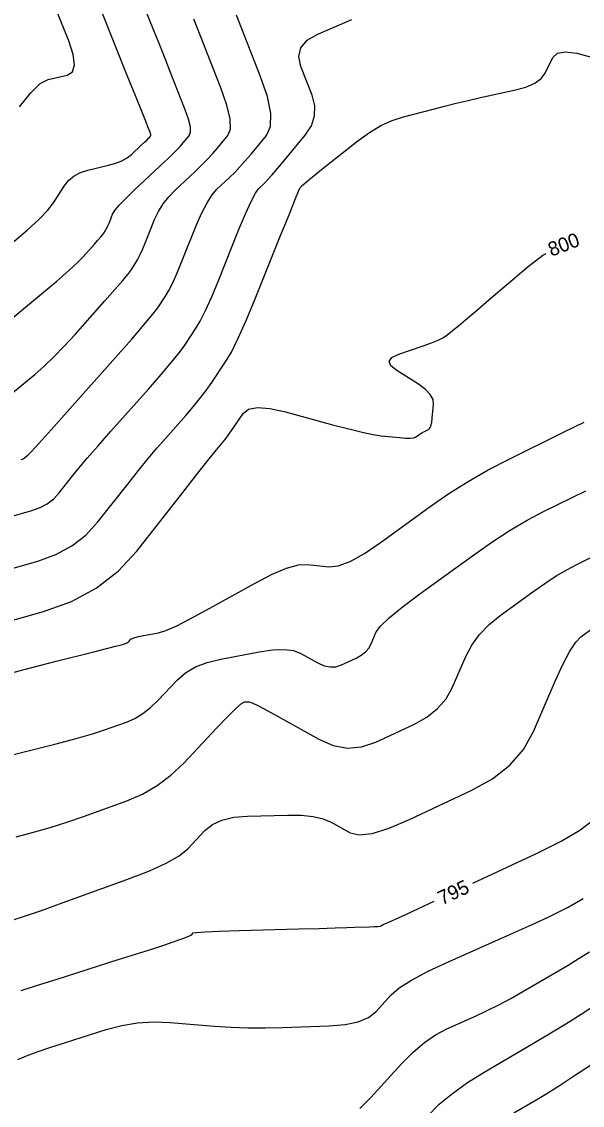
# Model space of a CAD drawing. Extents: x 2082232 to 2083549, y 592624 to 593832.
# Drawn here: x 2082779.3 to 2082806.9, y 593678.6 to 593732 of the extents above; entities that cross this region are included whole.
import ezdxf

# ---------------------------------------------------------------- set-up
doc = ezdxf.new("R2010")
doc.units = 0
doc.layers.add('DT_X_Contour_Major', color=7, linetype='Continuous')
doc.layers.add('DT_X_Contour_Minor', color=7, linetype='Continuous')

msp = doc.modelspace()

# ---------------------------------------------------------------- linework, layer by layer
at = {"layer": 'DT_X_Contour_Major'}
for points in [[(2082778.096, 593716.746), (2082780.295, 593718.57), (2082781.042, 593719.197), (2082781.633, 593719.71), (2082782.069, 593720.109), (2082782.35, 593720.394), (2082782.891, 593721.003), (2082783.073, 593721.209), (2082783.212, 593721.37), (2082783.309, 593721.487), (2082783.363, 593721.558), (2082783.451, 593721.689), (2082783.488, 593721.751), (2082783.531, 593721.838), (2082783.581, 593721.949), (2082783.638, 593722.086), (2082783.798, 593722.484), (2082783.91, 593722.671), (2082784.124, 593722.93), (2082784.442, 593723.263), (2082784.862, 593723.669), (2082786.12, 593724.85), (2082786.546, 593725.254), (2082786.882, 593725.58), (2082787.126, 593725.828), (2082787.28, 593725.998), (2082787.569, 593726.346), (2082787.638, 593726.525), (2082787.629, 593726.8), (2082787.543, 593727.171), (2082787.379, 593727.638), (2082786.837, 593729.012), (2082786.622, 593729.557), (2082786.382, 593730.16), (2082786.118, 593730.821), (2082785.829, 593731.541), (2082785.025, 593733.538)], [(2082776.552, 593701.825), (2082780.401, 593702.915), (2082781.771, 593703.407), (2082782.991, 593704.068), (2082784.064, 593704.896), (2082784.987, 593705.893), (2082787.251, 593708.776), (2082788.002, 593709.731), (2082788.557, 593710.433), (2082788.915, 593710.883), (2082789.077, 593711.081), (2082789.248, 593711.273), (2082789.326, 593711.37), (2082789.434, 593711.516), (2082789.572, 593711.712), (2082789.739, 593711.956), (2082790.222, 593712.675), (2082790.489, 593712.882), (2082790.927, 593712.962), (2082791.537, 593712.917), (2082792.317, 593712.745), (2082794.627, 593712.12), (2082795.427, 593711.91), (2082796.094, 593711.75), (2082796.628, 593711.64), (2082797.029, 593711.578), (2082797.922, 593711.482), (2082798.223, 593711.456), (2082798.456, 593711.45), (2082798.621, 593711.465), (2082798.718, 593711.501), (2082798.886, 593711.623), (2082798.95, 593711.667), (2082799.017, 593711.709), (2082799.086, 593711.749), (2082799.158, 593711.786), (2082799.352, 593711.882), (2082799.419, 593711.944), (2082799.474, 593712.059), (2082799.516, 593712.228), (2082799.546, 593712.449), (2082799.611, 593713.11), (2082799.582, 593713.358), (2082799.447, 593713.608), (2082799.206, 593713.859), (2082798.86, 593714.111), (2082797.794, 593714.784), (2082797.501, 593715.024), (2082797.42, 593715.239), (2082797.552, 593715.429), (2082797.896, 593715.594), (2082799.098, 593716), (2082799.509, 593716.147), (2082799.841, 593716.284), (2082800.094, 593716.41), (2082800.268, 593716.525), (2082800.625, 593716.819), (2082800.832, 593716.992), (2082801.186, 593717.292), (2082801.687, 593717.718), (2082802.335, 593718.272), (2082804.259, 593719.916), (2082804.989, 593720.468), (2082805.151, 593720.56)], [(2082801.545, 593689.535), (2082804.679, 593691), (2082805.898, 593691.606), (2082806.813, 593692.14), (2082807.424, 593692.605)], [(2082779.299, 593684.239), (2082780.056, 593684.486), (2082781.062, 593684.808), (2082784.078, 593685.765), (2082785.092, 593686.088), (2082785.872, 593686.339), (2082786.418, 593686.517), (2082786.73, 593686.623), (2082787.249, 593686.81), (2082787.423, 593686.875), (2082787.555, 593686.93), (2082787.645, 593686.974), (2082787.692, 593687.007), (2082787.764, 593687.083), (2082787.925, 593687.111), (2082788.355, 593687.14), (2082789.055, 593687.17), (2082790.024, 593687.2), (2082792.966, 593687.28), (2082793.966, 593687.307), (2082794.758, 593687.33), (2082795.342, 593687.347), (2082795.718, 593687.36), (2082796.444, 593687.387), (2082796.684, 593687.397), (2082796.856, 593687.406), (2082796.962, 593687.414), (2082797.002, 593687.421), (2082797.019, 593687.44), (2082797.048, 593687.456), (2082797.122, 593687.492), (2082797.242, 593687.547), (2082797.406, 593687.62), (2082797.906, 593687.842), (2082798.241, 593687.995), (2082798.872, 593688.287), (2082799.643, 593688.646)]]:
    msp.add_lwpolyline(points, dxfattribs=at)
at = {"layer": 'DT_X_Contour_Minor'}
for points in [[(2082779.209, 593727.781), (2082779.764, 593728.473), (2082780.236, 593728.92), (2082780.626, 593729.124), (2082781.553, 593729.341), (2082781.818, 593729.508), (2082781.921, 593729.845), (2082781.86, 593730.351), (2082781.635, 593731.027), (2082780.819, 593733.058)], [(2082778.691, 593707.569), (2082779.821, 593707.889), (2082780.223, 593708.034), (2082780.581, 593708.228), (2082780.896, 593708.471), (2082781.167, 593708.763), (2082781.832, 593709.61), (2082782.136, 593709.985), (2082782.552, 593710.475), (2082783.078, 593711.08), (2082783.714, 593711.801), (2082785.56, 593713.877), (2082786.191, 593714.596), (2082786.699, 593715.195), (2082787.085, 593715.675), (2082787.348, 593716.035), (2082787.887, 593716.835), (2082788.11, 593717.212), (2082788.374, 593717.742), (2082788.679, 593718.425), (2082789.026, 593719.261), (2082790.006, 593721.695), (2082790.342, 593722.507), (2082790.616, 593723.12), (2082790.828, 593723.531), (2082790.977, 593723.743), (2082791.293, 593724.04), (2082791.444, 593724.194), (2082791.659, 593724.434), (2082791.939, 593724.76), (2082792.283, 593725.172), (2082793.287, 593726.384), (2082793.59, 593726.848), (2082793.747, 593727.331), (2082793.758, 593727.832), (2082793.623, 593728.351), (2082793.068, 593729.76), (2082792.964, 593730.256), (2082793.07, 593730.688), (2082793.384, 593731.056), (2082793.908, 593731.36), (2082795.582, 593732.085)], [(2082778.78, 593713.616), (2082779.965, 593714.599), (2082780.423, 593714.998), (2082780.906, 593715.46), (2082781.416, 593715.984), (2082781.952, 593716.57), (2082783.415, 593718.217), (2082783.907, 593718.774), (2082784.283, 593719.209), (2082784.545, 593719.524), (2082784.692, 593719.717), (2082784.93, 593720.071), (2082785.028, 593720.238), (2082785.145, 593720.472), (2082785.28, 593720.775), (2082785.434, 593721.144), (2082785.867, 593722.221), (2082786.054, 593722.616), (2082786.288, 593722.993), (2082786.57, 593723.352), (2082786.9, 593723.694), (2082787.845, 593724.58), (2082788.179, 593724.901), (2082788.474, 593725.198), (2082788.731, 593725.472), (2082788.948, 593725.722), (2082789.475, 593726.359), (2082789.601, 593726.686), (2082789.586, 593727.188), (2082789.428, 593727.865), (2082789.128, 593728.718), (2082788.139, 593731.228), (2082787.799, 593732.091)], [(2082778.839, 593721.061), (2082779.584, 593721.696), (2082780.172, 593722.239), (2082780.604, 593722.688), (2082780.881, 593723.043), (2082781.411, 593723.868), (2082781.632, 593724.15), (2082781.9, 593724.377), (2082782.213, 593724.549), (2082782.573, 593724.666), (2082783.593, 593724.906), (2082783.951, 593725.006), (2082784.258, 593725.126), (2082784.516, 593725.267), (2082784.723, 593725.428), (2082785.21, 593725.885), (2082785.372, 593726.038), (2082785.493, 593726.153), (2082785.573, 593726.232), (2082785.612, 593726.273), (2082785.663, 593726.334), (2082785.675, 593726.365), (2082785.673, 593726.412), (2082785.658, 593726.477), (2082785.63, 593726.558), (2082785.536, 593726.797), (2082785.446, 593727.022), (2082785.246, 593727.519), (2082784.938, 593728.286), (2082784.52, 593729.326), (2082783.26, 593732.458)], [(2082779.29, 593710.408), (2082779.389, 593710.439), (2082779.464, 593710.485), (2082779.636, 593710.627), (2082779.804, 593710.799), (2082780.179, 593711.21), (2082780.763, 593711.859), (2082781.553, 593712.746), (2082783.939, 593715.43), (2082784.74, 593716.338), (2082785.354, 593717.048), (2082785.781, 593717.561), (2082786.02, 593717.876), (2082786.408, 593718.453), (2082786.569, 593718.725), (2082786.759, 593719.107), (2082786.98, 593719.6), (2082787.23, 593720.203), (2082787.936, 593721.958), (2082788.198, 593722.562), (2082788.452, 593723.056), (2082788.699, 593723.442), (2082788.939, 593723.718), (2082789.569, 593724.31), (2082789.812, 593724.547), (2082790.067, 593724.816), (2082790.335, 593725.116), (2082790.615, 593725.447), (2082791.381, 593726.372), (2082791.577, 593726.815), (2082791.59, 593727.452), (2082791.422, 593728.283), (2082791.071, 593729.307), (2082789.893, 593732.297)], [(2082777.621, 593704.697), (2082780.111, 593705.402), (2082780.997, 593705.72), (2082781.786, 593706.148), (2082782.48, 593706.684), (2082783.077, 593707.328), (2082784.541, 593709.193), (2082785.069, 593709.858), (2082785.554, 593710.454), (2082785.996, 593710.982), (2082786.396, 593711.441), (2082787.404, 593712.575), (2082787.767, 593712.995), (2082788.1, 593713.405), (2082788.403, 593713.805), (2082788.677, 593714.194), (2082789.366, 593715.217), (2082789.65, 593715.699), (2082789.988, 593716.377), (2082790.378, 593717.25), (2082790.822, 593718.319), (2082792.075, 593721.432), (2082792.486, 593722.453), (2082792.78, 593723.183), (2082792.957, 593723.621), (2082793.016, 593723.767), (2082793.018, 593723.769), (2082793.022, 593723.774), (2082793.031, 593723.785), (2082793.047, 593723.804), (2082793.069, 593723.83), (2082793.135, 593723.91), (2082793.228, 593723.993), (2082793.46, 593724.183), (2082793.829, 593724.479), (2082794.336, 593724.881), (2082795.872, 593726.097), (2082796.445, 593726.513), (2082797.011, 593726.851), (2082797.57, 593727.111), (2082798.122, 593727.292), (2082799.585, 593727.671), (2082800.142, 593727.813), (2082800.718, 593727.953), (2082801.313, 593728.093), (2082801.926, 593728.231), (2082803.584, 593728.598), (2082804.146, 593728.753), (2082804.587, 593728.946), (2082804.908, 593729.176), (2082805.109, 593729.442), (2082805.483, 593730.202), (2082805.708, 593730.417), (2082806.101, 593730.493), (2082806.663, 593730.43), (2082807.394, 593730.228)], [(2082778.361, 593699.765), (2082779.377, 593700.044), (2082780.265, 593700.28), (2082781.025, 593700.475), (2082782.879, 593700.937), (2082783.492, 593701.09), (2082783.942, 593701.204), (2082784.229, 593701.279), (2082784.351, 593701.313), (2082784.46, 593701.352), (2082784.5, 593701.37), (2082784.538, 593701.393), (2082784.575, 593701.421), (2082784.611, 593701.455), (2082784.703, 593701.553), (2082784.768, 593701.592), (2082784.893, 593701.635), (2082785.079, 593701.681), (2082785.324, 593701.732), (2082786.06, 593701.871), (2082786.414, 593701.98), (2082786.924, 593702.2), (2082787.591, 593702.533), (2082788.413, 593702.979), (2082790.816, 593704.316), (2082791.654, 593704.75), (2082792.364, 593705.047), (2082792.948, 593705.208), (2082793.405, 593705.234), (2082794.453, 593705.12), (2082794.91, 593705.165), (2082795.493, 593705.384), (2082796.203, 593705.777), (2082797.04, 593706.344), (2082799.441, 593708.089), (2082800.36, 593708.726), (2082801.314, 593709.328), (2082802.304, 593709.894), (2082803.33, 593710.426), (2082806.113, 593711.796), (2082807.027, 593712.247)], [(2082775.804, 593695.092), (2082779.637, 593696.047), (2082780.948, 593696.38), (2082782.004, 593696.661), (2082782.806, 593696.89), (2082783.353, 593697.067), (2082784.475, 593697.471), (2082784.887, 593697.651), (2082785.284, 593697.888), (2082785.666, 593698.182), (2082786.032, 593698.534), (2082786.986, 593699.547), (2082787.389, 593699.896), (2082787.879, 593700.184), (2082788.458, 593700.411), (2082789.125, 593700.576), (2082791.021, 593700.936), (2082791.682, 593701.032), (2082792.244, 593701.05), (2082792.706, 593700.991), (2082793.069, 593700.854), (2082793.904, 593700.384), (2082794.212, 593700.246), (2082794.509, 593700.183), (2082794.796, 593700.197), (2082795.072, 593700.286), (2082795.795, 593700.624), (2082796.045, 593700.763), (2082796.25, 593700.925), (2082796.412, 593701.112), (2082796.53, 593701.323), (2082796.787, 593701.917), (2082796.993, 593702.201), (2082797.419, 593702.606), (2082798.064, 593703.132), (2082798.928, 593703.779), (2082801.525, 593705.666), (2082802.474, 593706.334), (2082803.374, 593706.92), (2082804.225, 593707.424), (2082805.027, 593707.847), (2082807.099, 593708.867)], [(2082779.052, 593691.82), (2082779.897, 593692.042), (2082780.729, 593692.283), (2082781.549, 593692.542), (2082782.356, 593692.821), (2082784.49, 593693.59), (2082785.266, 593693.922), (2082785.993, 593694.344), (2082786.672, 593694.854), (2082787.303, 593695.453), (2082788.92, 593697.169), (2082789.46, 593697.732), (2082789.869, 593698.135), (2082790.146, 593698.377), (2082790.292, 593698.46), (2082790.506, 593698.466), (2082790.664, 593698.418), (2082790.978, 593698.271), (2082791.449, 593698.024), (2082792.075, 593697.678), (2082793.953, 593696.621), (2082794.657, 593696.315), (2082795.36, 593696.19), (2082796.062, 593696.247), (2082796.763, 593696.484), (2082798.631, 593697.357), (2082799.275, 593697.716), (2082799.806, 593698.136), (2082800.225, 593698.619), (2082800.53, 593699.164), (2082801.194, 593700.699), (2082801.487, 593701.258), (2082801.868, 593701.782), (2082802.338, 593702.271), (2082802.895, 593702.725), (2082804.5, 593703.892), (2082805.086, 593704.304), (2082805.642, 593704.666), (2082806.168, 593704.977), (2082806.663, 593705.239), (2082807.944, 593705.869)], [(2082778.847, 593687.704), (2082779.455, 593687.905), (2082780.292, 593688.195), (2082781.358, 593688.575), (2082784.505, 593689.708), (2082785.577, 593690.122), (2082786.433, 593690.514), (2082787.073, 593690.883), (2082787.498, 593691.23), (2082788.342, 593692.126), (2082788.71, 593692.422), (2082789.184, 593692.639), (2082789.762, 593692.778), (2082790.444, 593692.837), (2082792.404, 593692.891), (2082793.09, 593692.884), (2082793.68, 593692.823), (2082794.173, 593692.708), (2082794.57, 593692.539), (2082795.498, 593692.017), (2082795.944, 593691.912), (2082796.585, 593691.987), (2082797.422, 593692.244), (2082798.454, 593692.682), (2082801.467, 593694.091), (2082802.506, 593694.669), (2082803.363, 593695.347), (2082804.037, 593696.126), (2082804.53, 593697.004), (2082805.601, 593699.481), (2082805.981, 593700.314), (2082806.318, 593700.957), (2082806.612, 593701.41), (2082806.863, 593701.672), (2082807.475, 593702.117)], [(2082779.135, 593680.843), (2082779.562, 593681.023), (2082780.086, 593681.221), (2082780.707, 593681.437), (2082781.426, 593681.672), (2082783.473, 593682.321), (2082784.246, 593682.526), (2082785.031, 593682.653), (2082785.828, 593682.701), (2082786.637, 593682.672), (2082788.81, 593682.491), (2082789.631, 593682.435), (2082790.463, 593682.405), (2082791.307, 593682.399), (2082792.162, 593682.419), (2082794.457, 593682.504), (2082795.247, 593682.572), (2082795.893, 593682.71), (2082796.396, 593682.919), (2082796.755, 593683.198), (2082797.524, 593684.036), (2082797.918, 593684.375), (2082798.524, 593684.761), (2082799.343, 593685.194), (2082800.373, 593685.675), (2082803.404, 593687.02), (2082804.433, 593687.482), (2082805.248, 593687.857), (2082805.847, 593688.148), (2082806.231, 593688.352), (2082806.969, 593688.783)], [(2082795.974, 593678.428), (2082796.509, 593678.974), (2082798.029, 593680.633), (2082798.595, 593681.207), (2082799.155, 593681.687), (2082799.708, 593682.07), (2082800.254, 593682.359), (2082801.701, 593683.001), (2082802.252, 593683.257), (2082802.821, 593683.541), (2082803.407, 593683.855), (2082804.01, 593684.197), (2082805.641, 593685.15), (2082806.233, 593685.499), (2082806.783, 593685.835), (2082807.293, 593686.156)], [(2082799.339, 593678.091), (2082799.89, 593678.641), (2082800.535, 593679.18), (2082801.274, 593679.709), (2082802.106, 593680.227), (2082804.45, 593681.596), (2082805.306, 593682.103), (2082806.116, 593682.597), (2082806.879, 593683.079), (2082807.597, 593683.549)], [(2082803.555, 593678.215), (2082804.695, 593678.881), (2082805.187, 593679.177), (2082805.807, 593679.569), (2082806.555, 593680.055), (2082807.432, 593680.636)]]:
    msp.add_lwpolyline(points, dxfattribs=at)

# ---------------------------------------------------------------- texts
at = {"layer": 'DT_X_Contour_Major'}
for s, rotation, p in [('800', 21.0644, (2082805.412, 593720.39)), ('795', 25.0383, (2082800.021, 593688.436))]:
    msp.add_text(s, height=0.7, rotation=rotation, dxfattribs=at).set_placement(p)

doc.saveas('drawing.dxf')
